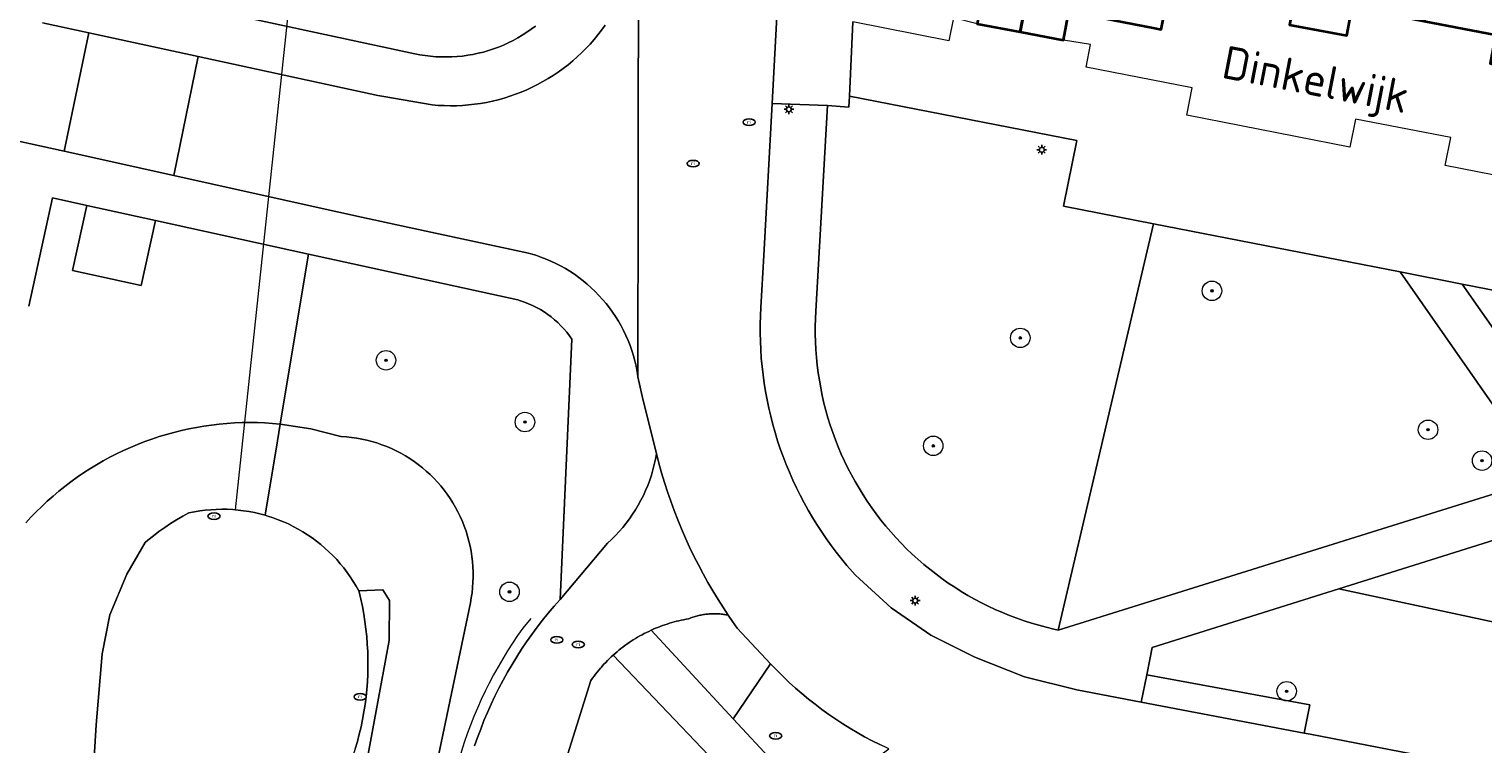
# Model space of a CAD drawing. Header units: metres. Extents: x 152610 to 160096, y 456114 to 462495.
# Tile 499 of 656: x 158223 to 158282, y 460322 to 460351. Entities that reach past the tile are written whole.
import ezdxf
from ezdxf.enums import TextEntityAlignment as Align

# ---------------------------------------------------------------- set-up
doc = ezdxf.new("R2010")
doc.units = ezdxf.units.M
doc.header["$LTSCALE"] = 0.5
doc.layers.get('0').update_dxf_attribs({"linetype": 'CONTINUOUS'})
for name, color, linetype, lineweight in [('B-PV-GK-BESCHOEIING-G', 251, 'GK-BESCHOEIING-SO', 18), ('B-PV-GR-BEPLANTING_CULTUUR_BODEMBEDEKKER-GV', 251, 'CONTINUOUS', 18), ('B-PV-GR-BEPLANTING_CULTUUR_BOSPLANTSOEN-GV', 251, 'CONTINUOUS', 18), ('B-PV-GR-BOOM-S', 251, 'CONTINUOUS', 25), ('B-PV-GW-TALUD_KRUIN-G', 251, 'CONTINUOUS', 18), ('B-PV-IE-MEUBILAIR-S', 251, 'CONTINUOUS', 25), ('B-PV-IE-TERREINAFSCHEIDING_KUNSTMATIG_HEKWERK-G', 251, 'IE-TERREINAFSCHEIDING_KUNSTMATIG-SO', 18), ('B-PV-KW-KUNSTWERK_DUIKER-G', 251, 'CONTINUOUS', 18), ('B-PV-OG-BEBOUWING-GV', 6, 'CONTINUOUS', 35), ('B-PV-OG-TERREIN_BEGROEID-GV', 251, 'CONTINUOUS', 18), ('B-PV-OG-TOPOGRAFIE-T18', 1, 'CONTINUOUS', 18), ('B-PV-OG-WATER_SLOOT-GV', 251, 'CONTINUOUS', 18), ('B-PV-VH-GESLOTENVERHARDING_ASFALT-GV', 251, 'CONTINUOUS', 18), ('B-PV-VH-OPENVERHARDING_BETONSTRAATSTEEN-GV', 251, 'CONTINUOUS', 18), ('B-PV-VH-OPENVERHARDING_TEGEL-GV', 251, 'CONTINUOUS', 18)]:
    doc.layers.add(name, color=color, linetype=linetype, lineweight=lineweight)
doc.styles.add('NLCS-ISO', font='NLCS-ISO.ttf')
doc.styles.add('NLCS-ISO-M750-T18', font='NLCS-ISO.ttf', dxfattribs={"height": 1.35})
doc.linetypes.add('GK-BESCHOEIING-SO', pattern='A,18,-3,[1,NLCS.SHX,S=0.6,R=0,X=0,Y=0],-3', length=24)
doc.linetypes.add('IE-TERREINAFSCHEIDING_KUNSTMATIG-SO', pattern='A,4,[82,NLCS.SHX,S=0.75,R=90,X=0,Y=0],4,-2', length=10)

# ---------------------------------------------------------------- blocks, each defined once
blk = doc.blocks.new('SIE-MEUBILAIR_PAAL_LICHTMAST-SO')
for points in [[(-0.62, 0), (-1, 0)], [(-0.71, 0.71), (-0.44, 0.44)], [(0, 1), (0, 0.62)], [(0.44, 0.44), (0.71, 0.71)], [(1, 0), (0.62, 0)], [(-0.71, -0.71), (-0.44, -0.44)], [(0, -0.62), (0, -1)], [(0.44, -0.44), (0.71, -0.71)]]:
    blk.add_lwpolyline(points)
blk.add_circle((0, 0), 0.5)
blk = doc.blocks.new('SIE-MEUBILAIR_PUT_RIOOLPUT-SO')
blk.add_ellipse((0, 0), major_axis=(1.25, 0), ratio=0.54)
at = {"style": 'NLCS-ISO'}
blk.add_text('ri', height=0.75, dxfattribs=at).set_placement((-0.04, 0.07), align=Align.MIDDLE_CENTER)
blk = doc.blocks.new('SGR-BOOM_GBKN-SO')
at = {"linetype": 'ByBlock', "lineweight": 18}
h = blk.add_hatch(color=0, dxfattribs=at)
h.dxf.hatch_style = 1
edge = h.paths.add_edge_path()
edge.add_arc((0, 0), 0.25, 0, 360)
at = {"color": 0, "linetype": 'ByBlock', "lineweight": 18}
for radius in [2, 0.25]:
    blk.add_circle((0, 0), radius, dxfattribs=at)
at = {"color": 0, "linetype": 'ByBlock', "lineweight": 18, "style": 'NLCS-ISO'}
blk.add_attdef('SOORT', (2.5, 0), '', height=1.5, dxfattribs=at)

msp = doc.modelspace()

# ---------------------------------------------------------------- linework, layer by layer
at = {"layer": 'B-PV-GK-BESCHOEIING-G', "flags": 128}
msp.add_lwpolyline([(157956.31, 460143.47), (157960.612, 460148.338), (157963.615, 460152.036), (157963.502, 460153), (157963.457, 460153.969), (157963.456, 460154.106), (157963.46, 460154.437), (157963.472, 460154.768), (157963.492, 460155.098), (157963.52, 460155.428), (157963.556, 460155.757), (157963.599, 460156.085), (157963.651, 460156.412), (157963.711, 460156.737), (157963.778, 460157.061), (157963.853, 460157.383), (157963.936, 460157.704), (157964.027, 460158.022), (157964.125, 460158.338), (157964.231, 460158.651), (157964.345, 460158.962), (157964.466, 460159.27), (157964.594, 460159.575), (157964.73, 460159.877), (157964.873, 460160.175), (157965.023, 460160.47), (157965.181, 460160.761), (157965.345, 460161.049), (157965.516, 460161.332), (157966.601, 460162.841), (157967.881, 460164.189), (157968.015, 460164.317), (157968.194, 460164.48), (157968.379, 460164.636), (157968.569, 460164.786), (157968.764, 460164.93), (157968.964, 460165.067), (157969.168, 460165.198), (157969.376, 460165.322), (157969.588, 460165.439), (157969.804, 460165.549), (157970.023, 460165.651), (157970.246, 460165.747), (157970.471, 460165.835), (157970.7, 460165.915), (157970.931, 460165.988), (157971.164, 460166.053), (157971.399, 460166.111), (157971.636, 460166.16), (157971.875, 460166.202), (157972.115, 460166.236), (157972.355, 460166.262), (157972.597, 460166.28), (157972.839, 460166.29), (158000, 460161.02), (158010.458, 460158.985), (158010.701, 460158.89), (158010.957, 460158.781), (158011.211, 460158.665), (158011.46, 460158.541), (158011.707, 460158.411), (158011.949, 460158.273), (158012.188, 460158.129), (158012.422, 460157.978), (158012.651, 460157.82), (158012.877, 460157.655), (158013.097, 460157.485), (158013.312, 460157.308), (158013.522, 460157.124), (158013.727, 460156.935), (158013.926, 460156.74), (158014.12, 460156.54), (158014.308, 460156.334), (158014.489, 460156.122), (158014.665, 460155.906), (158016.27, 460154.004), (158016.482, 460153.609), (158016.7, 460153.218), (158016.926, 460152.831), (158017.158, 460152.447), (158017.398, 460152.069), (158017.644, 460151.694), (158017.896, 460151.324), (158018.155, 460150.958), (158018.421, 460150.597), (158018.693, 460150.241), (158018.971, 460149.89), (158019.256, 460149.544), (158019.547, 460149.203), (158019.844, 460148.867), (158020.146, 460148.537), (158020.455, 460148.212), (158020.769, 460147.892), (158021.089, 460147.579), (158021.33, 460147.35), (158021.991, 460146.802), (158022.821, 460146.259), (158023.738, 460145.778), (158025.153, 460145.427), (158034.103, 460143.735), (158036.824, 460143.22), (158038.815, 460142.774), (158040.593, 460142.296), (158042.652, 460141.465), (158051.293, 460138.066), (158053.071, 460137.144), (158054.655, 460135.92), (158055.607, 460135.273), (158056.578, 460134.655), (158057.047, 460134.372), (158057.519, 460134.096), (158057.996, 460133.826), (158058.477, 460133.564), (158058.961, 460133.309), (158059.449, 460133.061), (158059.941, 460132.82), (158060.436, 460132.586), (158060.935, 460132.359), (158061.436, 460132.14), (158061.941, 460131.928), (158062.449, 460131.724), (158062.96, 460131.527), (158063.474, 460131.337), (158063.99, 460131.155), (158064.509, 460130.981), (158065.031, 460130.814), (158065.555, 460130.655), (158065.622, 460130.635), (158067.638, 460130.104), (158069.681, 460129.686), (158089.666, 460126.076), (158111.213, 460122.626), (158119.086, 460121.465), (158122.324, 460121.402), (158124.574, 460120.987), (158125.431, 460120.67), (158126.178, 460120.556), (158126.847, 460120.581), (158127.515, 460120.613), (158128.184, 460120.653), (158128.851, 460120.702), (158129.518, 460120.758), (158130.185, 460120.823), (158130.85, 460120.895), (158131.515, 460120.975), (158132.178, 460121.064), (158132.841, 460121.16), (158133.502, 460121.264), (158134.162, 460121.376), (158134.821, 460121.496), (158135.478, 460121.624), (158136.134, 460121.759), (158136.787, 460121.902), (158137.44, 460122.054), (158138.09, 460122.213), (158138.738, 460122.379), (158139.385, 460122.554), (158140.029, 460122.736), (158140.671, 460122.926), (158141.31, 460123.123), (158141.948, 460123.329), (158142.582, 460123.541), (158142.785, 460123.611), (158142.787, 460123.612), (158143.391, 460123.853), (158143.998, 460124.086), (158144.607, 460124.312), (158145.22, 460124.53), (158145.835, 460124.741), (158146.452, 460124.944), (158147.072, 460125.14), (158147.695, 460125.328), (158148.319, 460125.508), (158148.946, 460125.681), (158149.575, 460125.846), (158150.206, 460126.003), (158150.838, 460126.152), (158151.473, 460126.294), (158152.109, 460126.428), (158152.747, 460126.554), (158153.386, 460126.672), (158154.027, 460126.782), (158154.669, 460126.884), (158155.312, 460126.978), (158155.957, 460127.065), (158156.602, 460127.143), (158157.249, 460127.214), (158157.896, 460127.277), (158158.544, 460127.331), (158159.192, 460127.378), (158159.841, 460127.417), (158160.49, 460127.447), (158161.14, 460127.47), (158161.79, 460127.485), (158162.44, 460127.491), (158163.09, 460127.49), (158163.74, 460127.481), (158164.39, 460127.464), (158165.04, 460127.438), (158165.689, 460127.405), (158166.338, 460127.364), (158166.986, 460127.315), (158167.634, 460127.257), (158168.281, 460127.192), (158168.927, 460127.119), (158169.572, 460127.038), (158170.216, 460126.949), (158177.351, 460126.15), (158183.588, 460124.987), (158188.459, 460124.2), (158191.826, 460123.826), (158192.073, 460123.829), (158192.32, 460123.841), (158192.566, 460123.86), (158192.811, 460123.887), (158193.056, 460123.923), (158193.299, 460123.966), (158193.54, 460124.017), (158193.78, 460124.075), (158194.018, 460124.142), (158194.253, 460124.216), (158194.486, 460124.298), (158194.717, 460124.387), (158194.944, 460124.484), (158195.168, 460124.588), (158195.388, 460124.699), (158195.605, 460124.817), (158195.818, 460124.942), (158196.026, 460125.075), (158196.231, 460125.213), (158196.43, 460125.359), (158196.625, 460125.51), (158196.815, 460125.668), (158197, 460125.832), (158197.179, 460126.002), (158197.352, 460126.178), (158197.52, 460126.359), (158197.682, 460126.545), (158197.838, 460126.737), (158197.987, 460126.933), (158198.13, 460127.135), (158198.267, 460127.341), (158198.397, 460127.551), (158198.519, 460127.765), (158198.635, 460127.983), (158198.744, 460128.205), (158198.845, 460128.43), (158198.939, 460128.658), (158199.026, 460128.889), (158199.105, 460129.123), (158199.177, 460129.36), (158199.24, 460129.598), (158199.296, 460129.839), (158199.341, 460130.061), (158200.723, 460144.002), (158204.198, 460156.562), (158204.33, 460157.332), (158204.453, 460158.103), (158204.569, 460158.875), (158204.677, 460159.648), (158204.777, 460160.423), (158204.87, 460161.198), (158204.954, 460161.974), (158205.03, 460162.752), (158205.098, 460163.529), (158205.158, 460164.308), (158205.211, 460165.087), (158205.255, 460165.867), (158205.291, 460166.647), (158205.32, 460167.427), (158205.34, 460168.208), (158205.352, 460168.989), (158205.357, 460169.769), (158205.353, 460170.55), (158205.348, 460170.943), (158205.284, 460171.173), (158205.138, 460171.715), (158204.999, 460172.259), (158204.869, 460172.806), (158204.746, 460173.354), (158204.631, 460173.903), (158204.524, 460174.455), (158204.425, 460175.008), (158204.334, 460175.562), (158204.251, 460176.117), (158204.175, 460176.674), (158204.108, 460177.231), (158204.048, 460177.79), (158203.996, 460178.349), (158203.953, 460178.909), (158203.917, 460179.469), (158203.889, 460180.03), (158203.87, 460180.591), (158203.858, 460181.153), (158203.854, 460181.714), (158203.859, 460182.276), (158203.871, 460182.837), (158203.891, 460183.399), (158203.92, 460183.96), (158203.956, 460184.52), (158204.833, 460193.519), (158205.308, 460195.076), (158205.948, 460196.572), (158206.187, 460197.007), (158206.419, 460197.446), (158206.644, 460197.889), (158206.862, 460198.335), (158207.072, 460198.784), (158207.276, 460199.237), (158207.472, 460199.694), (158207.66, 460200.153), (158207.841, 460200.615), (158208.015, 460201.08), (158208.181, 460201.548), (158208.34, 460202.019), (158208.491, 460202.492), (158208.634, 460202.967), (158208.77, 460203.445), (158208.898, 460203.924), (158209.018, 460204.406), (158209.13, 460204.89), (158209.141, 460204.937), (158209.578, 460206.934), (158209.985, 460210.032), (158210.268, 460212.187), (158211.588, 460221.44), (158212.134, 460226.582), (158212.272, 460227.871), (158212.809, 460232.887), (158213.013, 460234.635), (158213.464, 460238.504), (158213.893, 460242.72), (158214.056, 460245.821), (158213.994, 460248.509), (158213.96, 460249.97), (158213.838, 460250.184), (158213.838, 460250.189), (158213.802, 460250.741), (158213.774, 460251.294), (158213.754, 460251.846), (158213.742, 460252.399), (158213.738, 460252.953), (158213.742, 460253.506), (158213.755, 460254.059), (158213.775, 460254.612), (158213.803, 460255.164), (158213.839, 460255.716), (158213.883, 460256.267), (158213.935, 460256.818), (158213.995, 460257.368), (158214.063, 460257.917), (158214.139, 460258.465), (158214.223, 460259.012), (158214.314, 460259.557), (158214.414, 460260.101), (158214.521, 460260.644), (158214.637, 460261.185), (158214.76, 460261.724), (158214.891, 460262.262), (158215.029, 460262.797), (158215.176, 460263.331), (158215.33, 460263.862), (158215.491, 460264.391), (158215.661, 460264.918), (158215.838, 460265.442), (158216.022, 460265.963), (158216.214, 460266.482), (158216.414, 460266.998), (158216.621, 460267.511), (158216.835, 460268.021), (158217.202, 460268.849), (158217.588, 460269.669), (158217.817, 460270.214), (158218.039, 460270.763), (158218.253, 460271.314), (158218.46, 460271.868), (158218.659, 460272.425), (158218.851, 460272.984), (158219.035, 460273.546), (158219.211, 460274.111), (158219.38, 460274.678), (158219.541, 460275.247), (158219.695, 460275.818), (158219.84, 460276.391), (158219.978, 460276.966), (158220.109, 460277.543), (158220.231, 460278.122), (158220.345, 460278.702), (158220.452, 460279.284), (158220.485, 460279.473), (158221.435, 460285.568), (158224.841, 460307.419), (158225.194, 460309.681), (158225.279, 460310.693), (158225.325, 460311.707), (158225.276, 460320.664), (158225.41, 460322.897), (158225.661, 460325.812), (158225.968, 460327.415), (158226.674, 460329.095), (158227.424, 460330.391), (158227.535, 460330.484), (158227.762, 460330.664), (158227.993, 460330.838), (158228.23, 460331.006), (158228.471, 460331.167), (158228.716, 460331.321), (158228.966, 460331.469), (158229.219, 460331.609), (158229.224, 460331.61), (158229.445, 460331.655), (158229.668, 460331.691), (158229.892, 460331.72), (158230.117, 460331.741), (158230.343, 460331.754), (158230.569, 460331.759), (158230.794, 460331.756), (158231.02, 460331.745), (158231.245, 460331.726), (158231.47, 460331.699), (158231.693, 460331.664), (158231.915, 460331.621), (158232.135, 460331.57), (158232.353, 460331.512), (158232.466, 460331.478), (158232.681, 460331.408), (158232.893, 460331.33), (158233.102, 460331.245), (158233.307, 460331.153), (158233.51, 460331.053), (158233.709, 460330.946), (158233.903, 460330.832), (158234.094, 460330.711), (158234.28, 460330.584), (158234.462, 460330.45), (158234.639, 460330.31), (158234.81, 460330.163), (158234.977, 460330.011), (158235.138, 460329.853), (158235.293, 460329.689), (158235.442, 460329.519), (158235.585, 460329.345), (158235.722, 460329.166), (158235.853, 460328.982), (158235.977, 460328.793), (158236.094, 460328.6), (158236.204, 460328.403), (158236.214, 460328.364), (158236.286, 460328.061), (158236.35, 460327.757), (158236.406, 460327.452), (158236.454, 460327.145), (158236.494, 460326.837), (158236.527, 460326.528), (158236.551, 460326.218), (158236.568, 460325.908), (158236.576, 460325.597), (158236.576, 460325.286), (158236.569, 460324.976), (158236.553, 460324.665), (158236.53, 460324.356), (158236.498, 460324.046), (158236.459, 460323.738), (158236.411, 460323.431), (158236.356, 460323.125), (158236.293, 460322.821), (158236.222, 460322.519), (158236.143, 460322.218), (158236.057, 460321.92), (158235.963, 460321.624), (158235.861, 460321.33), (158228.097, 460281.858), (158227.972, 460281.121), (158227.839, 460280.382), (158227.698, 460279.644), (158227.549, 460278.907), (158227.392, 460278.172), (158227.227, 460277.439), (158227.055, 460276.707), (158226.875, 460275.978), (158226.687, 460275.25), (158226.491, 460274.525), (158226.287, 460273.801), (158226.076, 460273.08), (158225.857, 460272.361), (158225.631, 460271.644), (158225.397, 460270.93), (158225.155, 460270.219), (158224.906, 460269.51), (158224.649, 460268.804), (158224.385, 460268.1), (158224.125, 460267.639), (158223.872, 460267.175), (158223.625, 460266.706), (158223.386, 460266.234), (158223.154, 460265.759), (158222.93, 460265.28), (158222.712, 460264.797), (158222.502, 460264.312), (158222.299, 460263.823), (158222.104, 460263.331), (158221.916, 460262.837), (158221.736, 460262.339), (158221.563, 460261.839), (158221.398, 460261.336), (158221.24, 460260.831), (158221.202, 460260.705), (158221.074, 460260.271), (158220.954, 460259.835), (158220.842, 460259.397), (158220.738, 460258.957), (158220.641, 460258.516), (158220.552, 460258.072), (158220.471, 460257.627), (158220.398, 460257.181), (158220.333, 460256.734), (158220.276, 460256.285), (158220.226, 460255.836), (158220.185, 460255.386), (158220.152, 460254.935), (158220.126, 460254.483), (158220.109, 460254.031), (158220.099, 460253.579), (158220.098, 460253.127), (158220.105, 460252.675), (158220.119, 460252.223), (158220.142, 460251.771), (158220.172, 460251.32), (158220.211, 460250.87), (158220.257, 460250.42), (158220.312, 460249.971), (158220.312, 460249.97)], dxfattribs=at)
at = {"layer": 'B-PV-GR-BEPLANTING_CULTUUR_BODEMBEDEKKER-GV', "flags": 128}
for points in [[(158250.895, 460327.465), (158250.846, 460327.466), (158250.797, 460327.466), (158250.748, 460327.465), (158250.699, 460327.464), (158250.65, 460327.462), (158250.601, 460327.458), (158250.552, 460327.454), (158250.504, 460327.449), (158250.455, 460327.443), (158250.407, 460327.437), (158250.358, 460327.429), (158250.31, 460327.42), (158250.262, 460327.411), (158250.214, 460327.401), (158250.166, 460327.39), (158250.119, 460327.378), (158250.071, 460327.366), (158250.024, 460327.352), (158249.977, 460327.338), (158249.931, 460327.323), (158249.884, 460327.307), (158249.838, 460327.29), (158249.793, 460327.272), (158249.747, 460327.254), (158249.648, 460327.237), (158249.548, 460327.219), (158249.45, 460327.199), (158249.351, 460327.177), (158249.253, 460327.154), (158249.155, 460327.128), (158249.058, 460327.102), (158248.962, 460327.073), (158248.865, 460327.043), (158248.77, 460327.011), (158248.675, 460326.977), (158248.58, 460326.942), (158248.486, 460326.905), (158248.393, 460326.866), (158248.301, 460326.826), (158248.209, 460326.784), (158251.587, 460323.143), (158253.12, 460325.41), (158251.744, 460326.878), (158251.559, 460327.14), (158251.381, 460327.407), (158251.333, 460327.417), (158251.285, 460327.426), (158251.236, 460327.433), (158251.188, 460327.44), (158251.139, 460327.447), (158251.091, 460327.452), (158251.042, 460327.457), (158250.993, 460327.46), (158250.944, 460327.463)], [(158250.57, 460321.651), (158246.655, 460325.767), (158246.577, 460325.694), (158246.5, 460325.62), (158246.424, 460325.545), (158246.349, 460325.468), (158246.276, 460325.39), (158246.204, 460325.311), (158246.169, 460325.271), (158246.134, 460325.231), (158246.065, 460325.149), (158245.997, 460325.066), (158245.931, 460324.982), (158245.866, 460324.897), (158245.803, 460324.811), (158245.741, 460324.724), (158244.372, 460320.35), (158244.59, 460320.28), (158248.69, 460318.94)]]:
    msp.add_lwpolyline(points, close=True, dxfattribs=at)
at = {"layer": 'B-PV-GR-BEPLANTING_CULTUUR_BOSPLANTSOEN-GV', "flags": 128}
for points in [[(158278.99, 460341.51), (158268.856, 460343.487), (158264.938, 460326.796), (158284.91, 460333.04)], [(158296.22, 460338.15), (158281.53, 460341.01), (158283.95, 460337.574), (158297.088, 460334.97), (158300.23, 460335.776), (158295.93, 460336.62)], [(158300.79, 460327.75), (158285.02, 460331.17), (158276.468, 460328.486), (158304.37, 460322.507)]]:
    msp.add_lwpolyline(points, close=True, dxfattribs=at)
at = {"layer": 'B-PV-GW-TALUD_KRUIN-G', "flags": 128}
msp.add_lwpolyline([(158235.421, 460302.29), (158240.785, 460327.909), (158240.824, 460328.119), (158240.855, 460328.33), (158240.878, 460328.543), (158240.893, 460328.756), (158240.9, 460328.969), (158240.899, 460329.183), (158240.891, 460329.396), (158240.874, 460329.609), (158240.849, 460329.821), (158240.816, 460330.032), (158240.775, 460330.242), (158240.727, 460330.45), (158240.671, 460330.656), (158240.607, 460330.86), (158240.535, 460331.061), (158240.456, 460331.26), (158240.37, 460331.455), (158240.277, 460331.647), (158240.176, 460331.835), (158240.068, 460332.02), (158239.954, 460332.2), (158239.832, 460332.376), (158239.705, 460332.547), (158239.571, 460332.714), (158239.431, 460332.875), (158239.284, 460333.031), (158239.133, 460333.181), (158238.975, 460333.325), (158238.813, 460333.464), (158238.645, 460333.596), (158238.472, 460333.722), (158238.295, 460333.841), (158238.114, 460333.954), (158237.928, 460334.06), (158237.739, 460334.159), (158237.546, 460334.25), (158237.35, 460334.334), (158237.15, 460334.411), (158236.948, 460334.481), (158236.744, 460334.542), (158236.537, 460334.597), (158236.329, 460334.643), (158236.119, 460334.681), (158235.907, 460334.712), (158235.695, 460334.734), (158235.482, 460334.749), (158235.46, 460334.75), (158234.231, 460335.069), (158232.976, 460335.26)], dxfattribs=at)
at = {"layer": 'B-PV-IE-TERREINAFSCHEIDING_KUNSTMATIG_HEKWERK-G', "flags": 128}
msp.add_lwpolyline([(158243.27, 460327.268), (158242.947, 460326.877), (158242.728, 460326.567), (158242.517, 460326.253), (158242.312, 460325.935), (158242.114, 460325.611), (158241.924, 460325.285), (158241.739, 460324.953), (158241.562, 460324.617), (158241.394, 460324.278), (158241.232, 460323.936), (158241.077, 460323.59), (158240.93, 460323.241), (158240.792, 460322.888), (158240.659, 460322.533), (158240.536, 460322.174), (158240.42, 460321.815), (158240.312, 460321.452), (158240.211, 460321.086), (158240.119, 460320.718), (158240.034, 460320.349), (158239.959, 460319.979), (158239.931, 460319.833), (158237.488, 460309.145), (158237.294, 460308.348), (158237.107, 460307.542), (158236.928, 460306.736), (158236.758, 460305.928), (158236.594, 460305.119), (158236.438, 460304.307), (158236.29, 460303.495), (158236.151, 460302.681), (158236.019, 460301.865), (158235.895, 460301.048), (158235.779, 460300.231), (158235.672, 460299.411), (158235.571, 460298.592), (158235.48, 460297.771), (158235.395, 460296.949), (158235.32, 460296.126), (158235.252, 460295.304), (158235.192, 460294.479), (158235.14, 460293.655), (158235.096, 460292.831), (158235.061, 460292.005), (158235.032, 460291.18), (158235.012, 460290.353), (158235.001, 460289.529), (158235, 460289.333)], dxfattribs=at)
at = {"layer": 'B-PV-KW-KUNSTWERK_DUIKER-G', "flags": 128}
msp.add_lwpolyline([(158231.14, 460331.735), (158233.815, 460356.981)], dxfattribs=at)
at = {"layer": 'B-PV-OG-BEBOUWING-GV', "flags": 128}
for points in [[(158265.55, 460362.6), (158259.971, 460363.684), (158258.03, 460353.632), (158261.84, 460352.89), (158261.61, 460351.71), (158263.38, 460351.37)], [(158281.92, 460361.88), (158276.61, 460362.9), (158274.44, 460351.67), (158276.79, 460351.22), (158277.02, 460352.39), (158279.97, 460351.82)], [(158270.59, 460361.63), (158265.55, 460362.6), (158263.38, 460351.37), (158265.15, 460351.03), (158265.37, 460352.21), (158268.91, 460351.52), (158269.17, 460351.47), (158269.63, 460353.83), (158269.367, 460353.88), (158270.856, 460361.578)], [(158287.22, 460360.85), (158281.92, 460361.88), (158279.97, 460351.82), (158282.91, 460351.25), (158282.68, 460350.07), (158285.04, 460349.62)]]:
    msp.add_lwpolyline(points, close=True, dxfattribs=at)
at = {"layer": 'B-PV-OG-TERREIN_BEGROEID-GV', "flags": 128}
for points in [[(158227.022, 460352.948), (158238.499, 460350.478), (158238.714, 460350.435), (158238.93, 460350.401), (158239.147, 460350.374), (158239.366, 460350.355), (158239.584, 460350.345), (158239.803, 460350.342), (158240.022, 460350.347), (158240.241, 460350.36), (158240.459, 460350.381), (158240.676, 460350.411), (158240.892, 460350.448), (158241.106, 460350.493), (158241.319, 460350.545), (158241.529, 460350.606), (158241.737, 460350.674), (158241.943, 460350.749), (158242.145, 460350.833), (158242.345, 460350.923), (158242.541, 460351.021), (158242.733, 460351.125), (158242.921, 460351.237), (158243.106, 460351.356), (158243.285, 460351.481), (158243.46, 460351.612)], [(158222.517, 460331.197), (158222.73, 460331.429), (158222.949, 460331.655), (158223.173, 460331.876), (158223.403, 460332.091), (158223.639, 460332.3), (158223.879, 460332.503), (158224.124, 460332.699), (158224.375, 460332.89), (158224.63, 460333.074), (158224.89, 460333.251), (158225.154, 460333.422), (158225.423, 460333.587), (158225.696, 460333.744), (158225.972, 460333.894), (158226.252, 460334.037), (158226.536, 460334.173), (158226.823, 460334.302), (158227.114, 460334.423), (158227.407, 460334.537), (158227.703, 460334.644), (158228.002, 460334.743), (158228.303, 460334.834), (158228.607, 460334.918), (158228.912, 460334.993), (158229.219, 460335.061), (158229.528, 460335.122), (158229.839, 460335.174), (158230.15, 460335.218), (158230.463, 460335.255), (158230.776, 460335.284), (158231.09, 460335.304), (158231.405, 460335.317), (158231.719, 460335.321), (158232.034, 460335.318), (158232.348, 460335.307), (158232.663, 460335.287), (158232.976, 460335.26), (158232.977, 460335.263), (158232.978, 460335.272), (158234.135, 460342.246), (158227.848, 460343.624), (158227.259, 460340.952), (158224.436, 460341.571), (158225.024, 460344.242), (158223.62, 460344.55), (158222.64, 460340.1)], [(158240.961, 460322.033), (158241.081, 460322.382), (158241.21, 460322.728), (158241.345, 460323.072), (158241.488, 460323.412), (158241.639, 460323.749), (158241.797, 460324.083), (158241.961, 460324.413), (158242.133, 460324.74), (158242.313, 460325.063), (158242.499, 460325.382), (158242.691, 460325.697), (158242.891, 460326.007), (158243.097, 460326.313), (158243.31, 460326.615), (158243.53, 460326.912), (158243.755, 460327.204), (158243.988, 460327.491), (158244.226, 460327.773), (158244.47, 460328.05), (158244.96, 460338.744), (158244.856, 460338.891), (158244.746, 460339.032), (158244.63, 460339.169), (158244.508, 460339.3), (158244.38, 460339.426), (158244.246, 460339.546), (158244.107, 460339.66), (158243.964, 460339.767), (158243.815, 460339.869), (158243.663, 460339.963), (158243.506, 460340.051), (158243.345, 460340.131), (158243.181, 460340.204), (158243.014, 460340.27), (158242.845, 460340.328), (158242.74, 460340.36), (158234.135, 460342.246), (158232.978, 460335.272), (158232.977, 460335.263), (158232.976, 460335.26), (158234.231, 460335.069), (158235.46, 460334.75), (158235.482, 460334.749), (158235.695, 460334.734), (158235.907, 460334.712), (158236.119, 460334.681), (158236.329, 460334.643), (158236.537, 460334.597), (158236.744, 460334.542), (158236.948, 460334.481), (158237.15, 460334.411), (158237.35, 460334.334), (158237.546, 460334.25), (158237.739, 460334.159), (158237.928, 460334.06), (158238.114, 460333.954), (158238.295, 460333.841), (158238.472, 460333.722), (158238.645, 460333.596), (158238.813, 460333.464), (158238.975, 460333.325), (158239.133, 460333.181), (158239.284, 460333.031), (158239.431, 460332.875), (158239.571, 460332.714), (158239.705, 460332.547), (158239.832, 460332.376), (158239.954, 460332.2), (158240.068, 460332.02), (158240.176, 460331.835), (158240.277, 460331.647), (158240.37, 460331.455), (158240.456, 460331.26), (158240.535, 460331.061), (158240.607, 460330.86), (158240.671, 460330.656), (158240.727, 460330.45), (158240.775, 460330.242), (158240.816, 460330.032), (158240.849, 460329.821), (158240.874, 460329.609), (158240.891, 460329.396), (158240.899, 460329.183), (158240.9, 460328.969), (158240.893, 460328.756), (158240.878, 460328.543), (158240.855, 460328.33), (158240.824, 460328.119), (158240.785, 460327.909), (158235.421, 460302.29)], [(158225.276, 460320.663), (158225.41, 460322.897), (158225.661, 460325.812), (158225.968, 460327.415), (158226.674, 460329.095), (158227.424, 460330.391), (158227.535, 460330.484), (158227.762, 460330.664), (158227.993, 460330.838), (158228.23, 460331.006), (158228.471, 460331.167), (158228.716, 460331.321), (158228.966, 460331.468), (158229.219, 460331.609), (158229.224, 460331.61), (158229.445, 460331.655), (158229.668, 460331.691), (158229.892, 460331.72), (158230.117, 460331.741), (158230.343, 460331.754), (158230.569, 460331.759), (158230.794, 460331.756), (158231.02, 460331.745), (158231.245, 460331.726), (158231.47, 460331.699), (158231.693, 460331.664), (158231.915, 460331.621), (158232.135, 460331.57), (158232.353, 460331.512), (158232.862, 460334.574), (158232.976, 460335.26), (158232.663, 460335.287), (158232.348, 460335.307), (158232.034, 460335.318), (158231.719, 460335.321), (158231.405, 460335.317), (158231.09, 460335.304), (158230.776, 460335.284), (158230.463, 460335.255), (158230.15, 460335.218), (158229.839, 460335.174), (158229.528, 460335.122), (158229.219, 460335.061), (158228.912, 460334.993), (158228.607, 460334.918), (158228.303, 460334.834), (158228.002, 460334.743), (158227.703, 460334.644), (158227.407, 460334.537), (158227.114, 460334.423), (158226.823, 460334.302), (158226.536, 460334.173), (158226.252, 460334.037), (158225.972, 460333.894), (158225.696, 460333.744), (158225.423, 460333.587), (158225.154, 460333.422), (158224.89, 460333.251), (158224.63, 460333.074), (158224.375, 460332.89), (158224.124, 460332.699), (158223.879, 460332.503), (158223.639, 460332.3), (158223.403, 460332.091), (158223.173, 460331.876), (158222.949, 460331.655), (158222.73, 460331.429), (158222.517, 460331.197)], [(158235.421, 460302.29), (158240.785, 460327.909), (158240.824, 460328.119), (158240.855, 460328.33), (158240.878, 460328.543), (158240.893, 460328.756), (158240.9, 460328.969), (158240.899, 460329.183), (158240.891, 460329.396), (158240.874, 460329.609), (158240.849, 460329.821), (158240.816, 460330.032), (158240.775, 460330.242), (158240.727, 460330.45), (158240.671, 460330.656), (158240.607, 460330.86), (158240.535, 460331.061), (158240.456, 460331.26), (158240.37, 460331.455), (158240.277, 460331.647), (158240.176, 460331.835), (158240.068, 460332.02), (158239.954, 460332.2), (158239.832, 460332.376), (158239.705, 460332.547), (158239.571, 460332.714), (158239.431, 460332.875), (158239.284, 460333.031), (158239.133, 460333.181), (158238.975, 460333.325), (158238.813, 460333.464), (158238.645, 460333.596), (158238.472, 460333.722), (158238.295, 460333.841), (158238.114, 460333.954), (158237.928, 460334.06), (158237.739, 460334.159), (158237.546, 460334.25), (158237.35, 460334.334), (158237.15, 460334.411), (158236.948, 460334.481), (158236.744, 460334.542), (158236.537, 460334.597), (158236.329, 460334.643), (158236.119, 460334.681), (158235.907, 460334.712), (158235.695, 460334.734), (158235.482, 460334.749), (158235.46, 460334.75), (158234.231, 460335.069), (158232.976, 460335.26), (158232.862, 460334.574), (158232.353, 460331.512), (158232.466, 460331.478), (158232.681, 460331.408), (158232.893, 460331.33), (158233.102, 460331.245), (158233.307, 460331.153), (158233.51, 460331.053), (158233.709, 460330.946), (158233.903, 460330.832), (158234.094, 460330.711), (158234.28, 460330.584), (158234.462, 460330.45), (158234.639, 460330.31), (158234.81, 460330.163), (158234.977, 460330.011), (158235.138, 460329.853), (158235.293, 460329.689), (158235.442, 460329.519), (158235.585, 460329.345), (158235.722, 460329.166), (158235.853, 460328.981), (158235.977, 460328.793), (158236.094, 460328.6), (158236.204, 460328.403), (158237.19, 460328.441), (158237.467, 460328.01), (158237.443, 460326.365), (158232.069, 460297.244)], [(158232.069, 460297.244), (158237.443, 460326.365), (158237.467, 460328.01), (158237.19, 460328.441), (158236.204, 460328.403), (158236.214, 460328.363), (158236.286, 460328.061), (158236.35, 460327.757), (158236.406, 460327.452), (158236.454, 460327.145), (158236.494, 460326.837), (158236.527, 460326.527), (158236.551, 460326.218), (158236.567, 460325.907), (158236.576, 460325.597), (158236.576, 460325.286), (158236.569, 460324.976), (158236.553, 460324.665), (158236.53, 460324.356), (158236.498, 460324.046), (158236.459, 460323.738), (158236.411, 460323.431), (158236.356, 460323.125), (158236.293, 460322.821), (158236.222, 460322.519), (158236.143, 460322.218), (158236.057, 460321.92)]]:
    msp.add_lwpolyline(points, dxfattribs=at)
for points in [[(158265.71, 460346.91), (158256.358, 460348.738), (158256.33, 460348.28), (158255.46, 460348.35), (158254.984, 460339.9), (158254.968, 460339.583), (158254.959, 460339.266), (158254.959, 460338.949), (158254.966, 460338.633), (158254.982, 460338.316), (158255.005, 460338), (158255.037, 460337.684), (158255.077, 460337.37), (158255.124, 460337.056), (158255.179, 460336.744), (158255.242, 460336.433), (158255.313, 460336.124), (158255.392, 460335.817), (158255.479, 460335.512), (158255.573, 460335.209), (158255.675, 460334.909), (158255.784, 460334.612), (158255.901, 460334.317), (158256.025, 460334.025), (158256.156, 460333.737), (158256.295, 460333.452), (158256.441, 460333.17), (158256.594, 460332.892), (158256.754, 460332.619), (158256.92, 460332.349), (158257.094, 460332.084), (158257.274, 460331.823), (158257.461, 460331.567), (158257.654, 460331.315), (158257.853, 460331.069), (158258.059, 460330.827), (158258.27, 460330.591), (158258.488, 460330.36), (158258.711, 460330.135), (158258.94, 460329.916), (158259.174, 460329.702), (158259.413, 460329.494), (158259.658, 460329.293), (158259.908, 460329.098), (158260.163, 460328.909), (158260.422, 460328.726), (158260.686, 460328.55), (158260.954, 460328.381), (158261.226, 460328.219), (158261.502, 460328.063), (158261.783, 460327.915), (158262.066, 460327.774), (158262.354, 460327.64), (158262.644, 460327.513), (158262.938, 460327.394), (158263.235, 460327.282), (158263.534, 460327.177), (158263.836, 460327.08), (158264.14, 460326.991), (158264.446, 460326.91), (158264.755, 460326.836), (158264.938, 460326.796), (158268.856, 460343.487), (158265.15, 460344.21)], [(158304.37, 460322.507), (158276.468, 460328.486), (158268.8, 460326.08), (158268.575, 460324.955), (158275.271, 460323.724), (158275.049, 460322.556), (158275.29, 460322.51), (158295.47, 460318.6), (158307.08, 460316.33), (158307.42, 460318.04)]]:
    msp.add_lwpolyline(points, close=True, dxfattribs=at)
at = {"layer": 'B-PV-OG-WATER_SLOOT-GV', "flags": 128}
msp.add_lwpolyline([(158236.057, 460321.92), (158236.143, 460322.218), (158236.222, 460322.519), (158236.293, 460322.821), (158236.356, 460323.125), (158236.411, 460323.431), (158236.459, 460323.738), (158236.498, 460324.046), (158236.53, 460324.356), (158236.553, 460324.665), (158236.569, 460324.976), (158236.576, 460325.286), (158236.576, 460325.597), (158236.567, 460325.907), (158236.551, 460326.218), (158236.527, 460326.527), (158236.494, 460326.837), (158236.454, 460327.145), (158236.406, 460327.452), (158236.35, 460327.757), (158236.286, 460328.061), (158236.214, 460328.363), (158236.204, 460328.403), (158236.094, 460328.6), (158235.977, 460328.793), (158235.853, 460328.981), (158235.722, 460329.166), (158235.585, 460329.345), (158235.442, 460329.519), (158235.293, 460329.689), (158235.138, 460329.853), (158234.977, 460330.011), (158234.81, 460330.163), (158234.639, 460330.31), (158234.462, 460330.45), (158234.28, 460330.584), (158234.094, 460330.711), (158233.903, 460330.832), (158233.709, 460330.946), (158233.51, 460331.053), (158233.307, 460331.153), (158233.102, 460331.245), (158232.893, 460331.33), (158232.681, 460331.408), (158232.466, 460331.478), (158232.353, 460331.512), (158232.135, 460331.57), (158231.915, 460331.621), (158231.693, 460331.664), (158231.47, 460331.699), (158231.245, 460331.726), (158231.02, 460331.745), (158230.794, 460331.756), (158230.569, 460331.759), (158230.343, 460331.754), (158230.117, 460331.741), (158229.892, 460331.72), (158229.668, 460331.691), (158229.445, 460331.655), (158229.224, 460331.61), (158229.219, 460331.609), (158228.966, 460331.468), (158228.716, 460331.321), (158228.471, 460331.167), (158228.23, 460331.006), (158227.993, 460330.838), (158227.762, 460330.664), (158227.535, 460330.484), (158227.424, 460330.391), (158226.674, 460329.095), (158225.968, 460327.415), (158225.661, 460325.812), (158225.41, 460322.897), (158225.276, 460320.663)], dxfattribs=at)
at = {"layer": 'B-PV-VH-GESLOTENVERHARDING_ASFALT-GV', "flags": 128}
for points in [[(158192.63, 460353.32), (158201.46, 460351.41), (158211.14, 460349.29), (158211.324, 460349.246), (158211.77, 460349.14), (158212.388, 460349.006), (158222.1, 460346.91), (158224.098, 460346.467), (158225.112, 460351.337), (158223.21, 460351.75)], [(158244.372, 460320.35), (158245.741, 460324.724), (158245.803, 460324.811), (158245.866, 460324.897), (158245.931, 460324.982), (158245.997, 460325.066), (158246.065, 460325.149), (158246.134, 460325.231), (158246.169, 460325.271), (158246.204, 460325.311), (158246.276, 460325.39), (158246.349, 460325.468), (158246.424, 460325.545), (158246.5, 460325.62), (158246.577, 460325.694), (158246.655, 460325.767), (158246.733, 460325.836), (158246.811, 460325.903), (158246.891, 460325.969), (158246.972, 460326.034), (158247.054, 460326.097), (158247.137, 460326.159), (158247.221, 460326.219), (158247.306, 460326.278), (158247.393, 460326.336), (158247.48, 460326.392), (158247.568, 460326.446), (158247.657, 460326.499), (158247.747, 460326.551), (158247.838, 460326.6), (158247.929, 460326.649), (158248.022, 460326.695), (158248.115, 460326.74), (158248.209, 460326.784), (158248.301, 460326.826), (158248.393, 460326.866), (158248.486, 460326.905), (158248.58, 460326.942), (158248.675, 460326.977), (158248.77, 460327.011), (158248.865, 460327.043), (158248.962, 460327.073), (158249.058, 460327.102), (158249.155, 460327.128), (158249.253, 460327.154), (158249.351, 460327.177), (158249.45, 460327.199), (158249.548, 460327.219), (158249.648, 460327.237), (158249.747, 460327.254), (158249.793, 460327.272), (158249.838, 460327.29), (158249.884, 460327.307), (158249.931, 460327.323), (158249.977, 460327.338), (158250.024, 460327.352), (158250.071, 460327.366), (158250.119, 460327.378), (158250.166, 460327.39), (158250.214, 460327.401), (158250.262, 460327.411), (158250.31, 460327.42), (158250.358, 460327.429), (158250.407, 460327.437), (158250.455, 460327.443), (158250.504, 460327.449), (158250.552, 460327.454), (158250.601, 460327.458), (158250.65, 460327.462), (158250.699, 460327.464), (158250.748, 460327.465), (158250.797, 460327.466), (158250.846, 460327.466), (158250.895, 460327.465), (158250.944, 460327.463), (158250.993, 460327.46), (158251.042, 460327.457), (158251.091, 460327.452), (158251.139, 460327.447), (158251.188, 460327.44), (158251.236, 460327.433), (158251.285, 460327.426), (158251.333, 460327.417), (158251.381, 460327.407), (158251.181, 460327.709), (158250.962, 460328.054), (158250.75, 460328.402), (158250.545, 460328.755), (158250.346, 460329.111), (158250.155, 460329.472), (158249.971, 460329.836), (158249.794, 460330.203), (158249.624, 460330.575), (158249.462, 460330.949), (158249.307, 460331.326), (158249.159, 460331.707), (158249.019, 460332.09), (158248.886, 460332.476), (158248.761, 460332.864), (158248.644, 460333.255), (158248.534, 460333.648), (158248.432, 460334.043), (158248.431, 460334.038), (158248.391, 460333.817), (158248.343, 460333.597), (158248.287, 460333.38), (158248.224, 460333.165), (158248.153, 460332.951), (158248.074, 460332.741), (158247.988, 460332.534), (158247.894, 460332.33), (158247.794, 460332.129), (158247.686, 460331.932), (158247.571, 460331.739), (158247.45, 460331.55), (158247.322, 460331.365), (158247.187, 460331.186), (158247.046, 460331.011), (158246.899, 460330.841), (158246.746, 460330.677), (158246.587, 460330.518), (158246.423, 460330.365), (158244.47, 460328.05), (158244.226, 460327.773), (158243.988, 460327.491), (158243.755, 460327.204), (158243.53, 460326.912), (158243.31, 460326.615), (158243.097, 460326.313), (158242.891, 460326.007), (158242.691, 460325.697), (158242.499, 460325.382), (158242.313, 460325.063), (158242.133, 460324.74), (158241.961, 460324.413), (158241.797, 460324.083), (158241.639, 460323.749), (158241.488, 460323.412), (158241.345, 460323.072), (158241.21, 460322.728), (158241.081, 460322.382), (158240.961, 460322.033)]]:
    msp.add_lwpolyline(points, dxfattribs=at)
at = {"layer": 'B-PV-VH-OPENVERHARDING_BETONSTRAATSTEEN-GV', "flags": 128}
for points in [[(158295.47, 460318.6), (158275.29, 460322.51), (158275.049, 460322.556), (158268.35, 460323.83), (158265.698, 460324.341), (158263.558, 460324.866), (158261.507, 460325.674), (158259.7, 460326.59), (158259.522, 460326.702), (158258.076, 460327.713), (158256.771, 460328.902), (158256.594, 460329.065), (158256.481, 460329.191), (158256.254, 460329.453), (158256.033, 460329.72), (158255.818, 460329.993), (158255.609, 460330.27), (158255.407, 460330.552), (158255.212, 460330.838), (158255.023, 460331.129), (158254.841, 460331.424), (158254.666, 460331.724), (158254.497, 460332.027), (158254.336, 460332.334), (158254.182, 460332.645), (158254.035, 460332.959), (158253.896, 460333.276), (158253.763, 460333.597), (158253.638, 460333.92), (158253.521, 460334.247), (158253.411, 460334.576), (158253.309, 460334.907), (158253.215, 460335.241), (158253.128, 460335.577), (158253.049, 460335.915), (158252.978, 460336.254), (158252.914, 460336.595), (158252.859, 460336.937), (158252.811, 460337.281), (158252.772, 460337.625), (158252.74, 460337.971), (158252.716, 460338.317), (158252.701, 460338.663), (158252.693, 460339.01), (158252.693, 460339.357), (158252.702, 460339.704), (158252.718, 460340.05), (158252.843, 460342.187), (158253.18, 460348.432), (158253.683, 460357.663)], [(158246.321, 460351.647), (158246.176, 460351.446), (158246.024, 460351.249), (158245.866, 460351.057), (158245.703, 460350.87), (158245.533, 460350.689), (158245.357, 460350.513), (158245.176, 460350.343), (158244.99, 460350.179), (158244.798, 460350.021), (158244.601, 460349.869), (158244.4, 460349.724), (158244.194, 460349.585), (158243.983, 460349.453), (158243.769, 460349.328), (158243.55, 460349.209), (158243.328, 460349.098), (158243.102, 460348.994), (158242.874, 460348.897), (158242.642, 460348.808), (158242.407, 460348.726), (158242.17, 460348.652), (158241.931, 460348.586), (158241.689, 460348.527), (158241.446, 460348.476), (158241.201, 460348.433), (158240.955, 460348.398), (158240.708, 460348.371), (158240.461, 460348.351), (158240.212, 460348.34), (158239.964, 460348.337), (158239.716, 460348.342), (158239.468, 460348.354), (158239.22, 460348.375), (158237.23, 460348.72), (158236.99, 460348.76), (158229.596, 460350.364), (158228.604, 460345.468), (158234.454, 460344.171), (158236.31, 460343.76), (158238.27, 460343.33), (158243.18, 460342.28), (158243.265, 460342.256), (158243.477, 460342.192), (158243.687, 460342.12), (158243.894, 460342.041), (158244.098, 460341.954), (158244.298, 460341.86), (158244.495, 460341.758), (158244.689, 460341.65), (158244.878, 460341.535), (158245.063, 460341.413), (158245.243, 460341.284), (158245.419, 460341.149), (158245.59, 460341.008), (158245.755, 460340.86), (158245.915, 460340.707), (158246.07, 460340.548), (158246.218, 460340.383), (158246.361, 460340.214), (158246.497, 460340.039), (158246.627, 460339.86), (158246.751, 460339.676), (158246.867, 460339.487), (158246.977, 460339.295), (158247.08, 460339.098), (158247.176, 460338.898), (158247.264, 460338.695), (158247.345, 460338.489), (158247.418, 460338.28), (158247.484, 460338.068), (158247.542, 460337.854), (158247.593, 460337.638), (158247.635, 460337.421), (158247.67, 460337.202), (158247.681, 460344.867), (158247.696, 460355.744)], [(158247.696, 460355.744), (158247.681, 460344.867), (158247.67, 460337.202), (158247.88, 460336.23), (158248.432, 460334.043), (158248.534, 460333.648), (158248.644, 460333.255), (158248.761, 460332.864), (158248.886, 460332.476), (158249.019, 460332.09), (158249.159, 460331.707), (158249.307, 460331.326), (158249.462, 460330.949), (158249.624, 460330.575), (158249.794, 460330.203), (158249.971, 460329.836), (158250.155, 460329.472), (158250.346, 460329.111), (158250.545, 460328.755), (158250.75, 460328.402), (158250.962, 460328.054), (158251.181, 460327.709), (158251.381, 460327.407), (158251.559, 460327.14), (158251.744, 460326.878), (158253.12, 460325.41), (158253.393, 460325.133), (158253.639, 460324.887), (158253.89, 460324.646), (158254.147, 460324.411), (158254.409, 460324.182), (158254.677, 460323.959), (158254.949, 460323.743), (158255.227, 460323.532), (158255.509, 460323.329), (158255.796, 460323.131), (158256.087, 460322.941), (158256.383, 460322.757), (158256.682, 460322.58), (158256.986, 460322.409), (158257.293, 460322.246), (158257.604, 460322.09)], [(158287.41, 460344.59), (158280.84, 460345.88), (158281.07, 460347.03), (158277.15, 460347.79), (158276.92, 460346.64), (158270.22, 460347.95), (158270.44, 460349.07), (158266.08, 460349.92), (158266.26, 460350.85), (158265.15, 460351.03), (158263.38, 460351.37), (158261.61, 460351.71), (158260.63, 460351.95), (158260.45, 460351.01), (158256.5, 460351.78), (158256.358, 460348.738), (158265.71, 460346.91), (158265.15, 460344.21), (158268.856, 460343.487), (158278.99, 460341.51), (158281.53, 460341.01), (158296.22, 460338.15)]]:
    msp.add_lwpolyline(points, dxfattribs=at)
for points in [[(158229.596, 460350.364), (158225.112, 460351.337), (158224.098, 460346.467), (158228.604, 460345.468)], [(158251.587, 460323.143), (158254.898, 460319.58), (158257.975, 460321.916), (158257.919, 460321.942), (158257.604, 460322.09), (158257.293, 460322.246), (158256.986, 460322.409), (158256.682, 460322.58), (158256.383, 460322.757), (158256.087, 460322.941), (158255.796, 460323.131), (158255.509, 460323.329), (158255.227, 460323.532), (158254.949, 460323.743), (158254.677, 460323.959), (158254.409, 460324.182), (158254.147, 460324.411), (158253.89, 460324.646), (158253.639, 460324.887), (158253.393, 460325.133), (158253.12, 460325.41)]]:
    msp.add_lwpolyline(points, close=True, dxfattribs=at)
at = {"layer": 'B-PV-VH-OPENVERHARDING_TEGEL-GV', "flags": 128}
for points in [[(158253.683, 460357.663), (158253.18, 460348.432), (158255.46, 460348.35), (158256.33, 460348.28), (158256.358, 460348.738), (158256.5, 460351.78)], [(158243.46, 460351.612), (158243.285, 460351.481), (158243.106, 460351.356), (158242.921, 460351.237), (158242.733, 460351.125), (158242.541, 460351.021), (158242.345, 460350.923), (158242.145, 460350.833), (158241.943, 460350.749), (158241.737, 460350.674), (158241.529, 460350.606), (158241.319, 460350.545), (158241.106, 460350.493), (158240.892, 460350.448), (158240.676, 460350.411), (158240.459, 460350.381), (158240.241, 460350.36), (158240.022, 460350.347), (158239.803, 460350.342), (158239.584, 460350.345), (158239.366, 460350.355), (158239.147, 460350.374), (158238.93, 460350.401), (158238.714, 460350.435), (158238.499, 460350.478), (158227.022, 460352.948)], [(158223.21, 460351.75), (158225.112, 460351.337), (158229.596, 460350.364), (158236.99, 460348.76), (158237.23, 460348.72), (158239.22, 460348.375), (158239.468, 460348.354), (158239.716, 460348.342), (158239.964, 460348.337), (158240.212, 460348.34), (158240.461, 460348.351), (158240.708, 460348.371), (158240.955, 460348.398), (158241.201, 460348.433), (158241.446, 460348.476), (158241.689, 460348.527), (158241.931, 460348.586), (158242.17, 460348.652), (158242.407, 460348.726), (158242.642, 460348.808), (158242.874, 460348.897), (158243.102, 460348.994), (158243.328, 460349.098), (158243.55, 460349.209), (158243.769, 460349.328), (158243.983, 460349.453), (158244.194, 460349.585), (158244.4, 460349.724), (158244.601, 460349.869), (158244.798, 460350.021), (158244.99, 460350.179), (158245.176, 460350.343), (158245.357, 460350.513), (158245.533, 460350.689), (158245.703, 460350.87), (158245.866, 460351.057), (158246.024, 460351.249), (158246.176, 460351.446), (158246.321, 460351.647)], [(158283.95, 460337.574), (158281.53, 460341.01), (158278.99, 460341.51), (158284.91, 460333.04), (158264.938, 460326.796), (158264.755, 460326.836), (158264.446, 460326.91), (158264.14, 460326.991), (158263.836, 460327.08), (158263.534, 460327.177), (158263.235, 460327.282), (158262.938, 460327.394), (158262.644, 460327.513), (158262.354, 460327.64), (158262.066, 460327.774), (158261.783, 460327.915), (158261.502, 460328.063), (158261.226, 460328.219), (158260.954, 460328.381), (158260.686, 460328.55), (158260.422, 460328.726), (158260.163, 460328.909), (158259.908, 460329.098), (158259.658, 460329.293), (158259.413, 460329.494), (158259.174, 460329.702), (158258.94, 460329.916), (158258.711, 460330.135), (158258.488, 460330.36), (158258.27, 460330.591), (158258.059, 460330.827), (158257.853, 460331.069), (158257.654, 460331.315), (158257.461, 460331.567), (158257.274, 460331.823), (158257.094, 460332.084), (158256.92, 460332.349), (158256.754, 460332.619), (158256.594, 460332.892), (158256.441, 460333.17), (158256.295, 460333.452), (158256.156, 460333.737), (158256.025, 460334.025), (158255.901, 460334.317), (158255.784, 460334.612), (158255.675, 460334.909), (158255.573, 460335.209), (158255.479, 460335.512), (158255.392, 460335.817), (158255.313, 460336.124), (158255.242, 460336.433), (158255.179, 460336.744), (158255.124, 460337.056), (158255.077, 460337.37), (158255.037, 460337.684), (158255.005, 460338), (158254.982, 460338.316), (158254.966, 460338.633), (158254.959, 460338.949), (158254.959, 460339.266), (158254.968, 460339.583), (158254.984, 460339.9), (158255.46, 460348.35), (158253.18, 460348.432), (158252.843, 460342.187), (158252.718, 460340.05), (158252.702, 460339.704), (158252.693, 460339.357), (158252.693, 460339.01), (158252.701, 460338.663), (158252.716, 460338.317), (158252.74, 460337.971), (158252.772, 460337.625), (158252.811, 460337.281), (158252.859, 460336.937), (158252.914, 460336.595), (158252.978, 460336.254), (158253.049, 460335.915), (158253.128, 460335.577), (158253.215, 460335.241), (158253.309, 460334.907), (158253.411, 460334.576), (158253.521, 460334.247), (158253.638, 460333.92), (158253.763, 460333.597), (158253.896, 460333.276), (158254.035, 460332.959), (158254.182, 460332.645), (158254.336, 460332.334), (158254.497, 460332.027), (158254.666, 460331.724), (158254.841, 460331.424), (158255.023, 460331.129), (158255.212, 460330.838), (158255.407, 460330.552), (158255.609, 460330.27), (158255.818, 460329.993), (158256.033, 460329.72), (158256.254, 460329.453), (158256.481, 460329.191), (158256.594, 460329.065), (158256.771, 460328.902), (158258.076, 460327.713), (158259.522, 460326.702), (158259.7, 460326.59), (158261.507, 460325.674), (158263.558, 460324.866), (158265.698, 460324.341), (158268.35, 460323.83), (158268.575, 460324.955), (158268.8, 460326.08), (158276.468, 460328.486), (158285.02, 460331.17)], [(158222.64, 460340.1), (158223.62, 460344.55), (158225.024, 460344.242), (158227.848, 460343.624), (158234.135, 460342.246), (158242.74, 460340.36), (158242.845, 460340.328), (158243.014, 460340.27), (158243.181, 460340.204), (158243.345, 460340.131), (158243.506, 460340.051), (158243.663, 460339.963), (158243.815, 460339.869), (158243.964, 460339.767), (158244.107, 460339.66), (158244.246, 460339.546), (158244.38, 460339.426), (158244.508, 460339.3), (158244.63, 460339.169), (158244.746, 460339.032), (158244.856, 460338.891), (158244.96, 460338.744), (158244.47, 460328.05), (158246.423, 460330.365), (158246.587, 460330.518), (158246.746, 460330.677), (158246.899, 460330.841), (158247.046, 460331.011), (158247.187, 460331.186), (158247.322, 460331.365), (158247.45, 460331.55), (158247.571, 460331.739), (158247.686, 460331.932), (158247.794, 460332.129), (158247.894, 460332.33), (158247.988, 460332.534), (158248.074, 460332.741), (158248.153, 460332.951), (158248.224, 460333.165), (158248.287, 460333.38), (158248.343, 460333.597), (158248.391, 460333.817), (158248.431, 460334.038), (158248.432, 460334.043), (158247.88, 460336.23), (158247.67, 460337.202), (158247.635, 460337.421), (158247.593, 460337.638), (158247.542, 460337.854), (158247.484, 460338.068), (158247.418, 460338.28), (158247.345, 460338.489), (158247.264, 460338.695), (158247.176, 460338.898), (158247.08, 460339.098), (158246.977, 460339.295), (158246.867, 460339.487), (158246.751, 460339.676), (158246.627, 460339.86), (158246.497, 460340.039), (158246.361, 460340.214), (158246.218, 460340.383), (158246.07, 460340.548), (158245.915, 460340.707), (158245.755, 460340.86), (158245.59, 460341.008), (158245.419, 460341.149), (158245.243, 460341.284), (158245.063, 460341.413), (158244.878, 460341.535), (158244.689, 460341.65), (158244.495, 460341.758), (158244.298, 460341.86), (158244.098, 460341.954), (158243.894, 460342.041), (158243.687, 460342.12), (158243.477, 460342.192), (158243.265, 460342.256), (158243.18, 460342.28), (158238.27, 460343.33), (158236.31, 460343.76), (158234.454, 460344.171), (158228.604, 460345.468), (158224.098, 460346.467), (158222.1, 460346.91)]]:
    msp.add_lwpolyline(points, dxfattribs=at)
for points in [[(158227.848, 460343.624), (158225.024, 460344.242), (158224.436, 460341.571), (158227.259, 460340.952)], [(158248.209, 460326.784), (158248.115, 460326.74), (158248.022, 460326.695), (158247.929, 460326.649), (158247.838, 460326.6), (158247.747, 460326.551), (158247.657, 460326.499), (158247.568, 460326.446), (158247.48, 460326.392), (158247.393, 460326.336), (158247.306, 460326.278), (158247.221, 460326.219), (158247.137, 460326.159), (158247.054, 460326.097), (158246.972, 460326.034), (158246.891, 460325.969), (158246.811, 460325.903), (158246.733, 460325.836), (158246.655, 460325.767), (158250.57, 460321.651), (158253.53, 460318.54), (158254.898, 460319.58), (158251.587, 460323.143)], [(158275.271, 460323.724), (158268.575, 460324.955), (158268.35, 460323.83), (158275.049, 460322.556)]]:
    msp.add_lwpolyline(points, close=True, dxfattribs=at)

# ---------------------------------------------------------------- block references
at = {"layer": 'B-PV-GR-BOOM-S', "xscale": 0.2, "yscale": 0.2, "zscale": 0.2}
for p in [(158271.254, 460340.734), (158263.38, 460338.8), (158237.32, 460337.879), (158243.028, 460335.342), (158280.134, 460335.025), (158259.804, 460334.363), (158282.354, 460333.757), (158242.394, 460328.365), (158274.324, 460324.28)]:
    msp.add_blockref('SGR-BOOM_GBKN-SO', p, dxfattribs=at)
at = {"layer": 'B-PV-IE-MEUBILAIR-S', "xscale": 0.2, "yscale": 0.2, "zscale": 0.2}
for name, p in [('SIE-MEUBILAIR_PAAL_LICHTMAST-SO', (158253.873, 460348.192)), ('SIE-MEUBILAIR_PUT_RIOOLPUT-SO', (158252.24, 460347.66)), ('SIE-MEUBILAIR_PAAL_LICHTMAST-SO', (158264.263, 460346.529)), ('SIE-MEUBILAIR_PUT_RIOOLPUT-SO', (158249.94, 460345.96)), ('SIE-MEUBILAIR_PUT_RIOOLPUT-SO', (158230.254, 460331.477)), ('SIE-MEUBILAIR_PAAL_LICHTMAST-SO', (158259.06, 460328.004)), ('SIE-MEUBILAIR_PUT_RIOOLPUT-SO', (158244.34, 460326.39)), ('SIE-MEUBILAIR_PUT_RIOOLPUT-SO', (158245.22, 460326.2)), ('SIE-MEUBILAIR_PUT_RIOOLPUT-SO', (158236.256, 460324.055)), ('SIE-MEUBILAIR_PUT_RIOOLPUT-SO', (158253.33, 460322.45))]:
    msp.add_blockref(name, p, dxfattribs=at)

# ---------------------------------------------------------------- texts
at = {"layer": 'B-PV-OG-TOPOGRAFIE-T18', "style": 'NLCS-ISO-M750-T18'}
msp.add_text('Dinkelwijk', height=1.35, rotation=349, dxfattribs=at).set_placement((158275.483, 460349.226), align=Align.MIDDLE)

doc.saveas('drawing.dxf')
